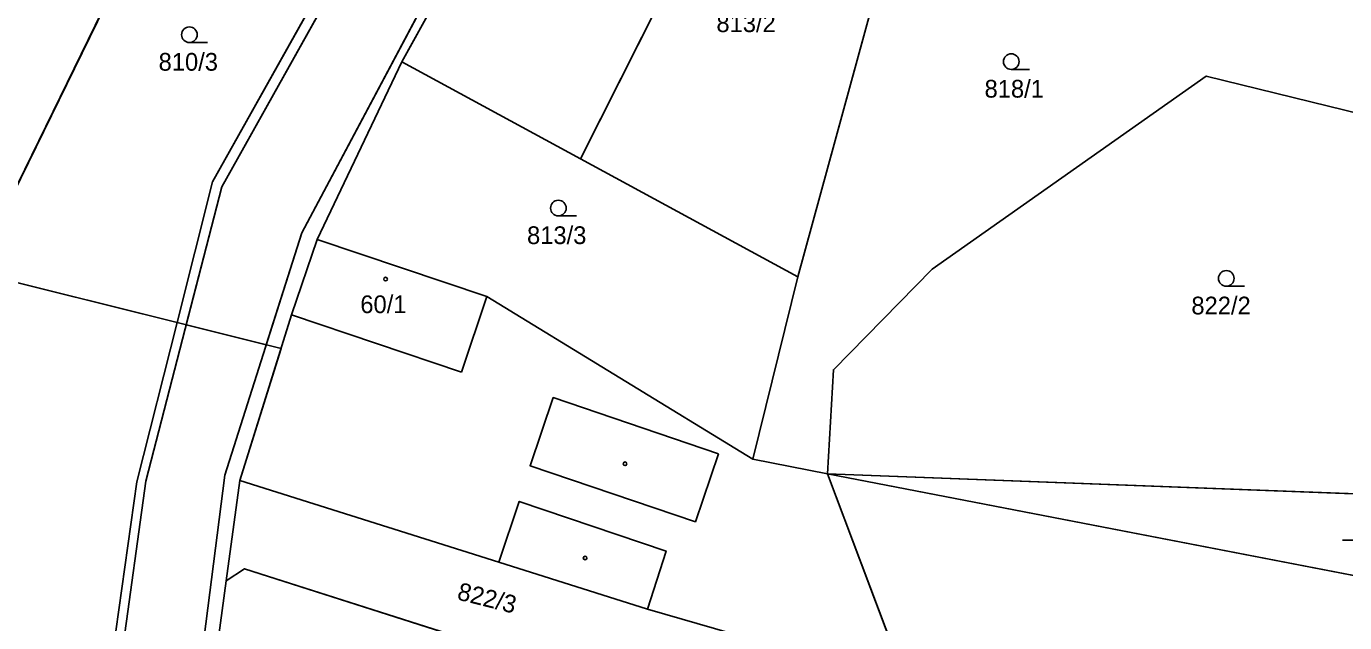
# Model space of a CAD drawing. Extents: x -760642 to -757221, y -1092371 to -1088855.
# Drawn here: x -760193.8 to -760067.5, y -1091898.2 to -1091841.1 of the extents above; entities that cross this region are included whole.
import ezdxf

# ---------------------------------------------------------------- set-up
doc = ezdxf.new("R2010")
doc.units = 0
for name, color, linetype in [('Vrstva 1', 7, 'Continuous'), ('Vrstva 18', 7, 'Continuous'), ('Vrstva 19', 7, 'Continuous'), ('Vrstva 25', 7, 'Continuous'), ('Vrstva 26', 7, 'Continuous'), ('Vrstva 27', 7, 'Continuous'), ('Vrstva 4', 7, 'Continuous')]:
    doc.layers.add(name, color=color, linetype=linetype)

msp = doc.modelspace()

# ---------------------------------------------------------------- linework, layer by layer
at = {"layer": 'Vrstva 1'}
for p, q in [((-760138.64, -1091809.84), (-760157.84, -1091844.49)), ((-760177.46, -1091821.06), (-760198.8, -1091864.64)), ((-760126.1, -1091824.76), (-760140.71, -1091853.78)), ((-760109.99, -1091828.91), (-760119.88, -1091865.09)), ((-760161.33, -1091829.82), (-760175.98, -1091856)), ((-760157.84, -1091844.49), (-760165.97, -1091861.51)), ((-760140.71, -1091853.78), (-760157.84, -1091844.49)), ((-760080.74, -1091845.85), (-760107.02, -1091864.37)), ((-760065.78, -1091849.53), (-760080.74, -1091845.85)), ((-760119.88, -1091865.09), (-760140.71, -1091853.78)), ((-760175.98, -1091856), (-760179.38, -1091869.48)), ((-760165.97, -1091861.51), (-760168.41, -1091868.75)), ((-760149.7, -1091866.99), (-760165.97, -1091861.51)), ((-760107.02, -1091864.37), (-760116.48, -1091874)), ((-760198.8, -1091864.64), (-760179.38, -1091869.48)), ((-760124.19, -1091882.58), (-760119.88, -1091865.09)), ((-760149.7, -1091866.99), (-760124.19, -1091882.58)), ((-760179.38, -1091869.48), (-760183.23, -1091884.75)), ((-760168.41, -1091868.75), (-760173.37, -1091884.62)), ((-760116.48, -1091874), (-760117.05, -1091883.97)), ((-760117.05, -1091883.97), (-760124.19, -1091882.58)), ((-760193.2, -1091955.06), (-760183.23, -1091884.75)), ((-760173.37, -1091884.62), (-760174.68, -1091894.23)), ((-760148.55, -1091892.46), (-760173.37, -1091884.62)), ((-760117.05, -1091883.97), (-760048.2, -1091886.6)), ((-760117.05, -1091883.97), (-760049.92, -1091896.94)), ((-760117.05, -1091883.97), (-760109.33, -1091904.46)), ((-760174.68, -1091894.23), (-760172.91, -1091893.08)), ((-760172.91, -1091893.08), (-760132.4, -1091906.01)), ((-760148.55, -1091892.46), (-760134.28, -1091896.97)), ((-760174.68, -1091894.23), (-760184.11, -1091963.21)), ((-760134.28, -1091896.97), (-760126.21, -1091899.28))]:
    msp.add_line(p, q, dxfattribs=at)
at = {"layer": 'Vrstva 25'}
for p, q in [((-760176.45, -1091842.64), (-760178.2, -1091842.64)), ((-760097.68, -1091845.22), (-760099.43, -1091845.22)), ((-760141.09, -1091859.26), (-760142.84, -1091859.26)), ((-760077.07, -1091866), (-760078.82, -1091866)), ((-760067.68, -1091890.35), (-760065.68, -1091890.35))]:
    msp.add_line(p, q, dxfattribs=at)
for centre, radius in [((-760178.2, -1091841.89), 0.75), ((-760099.43, -1091844.47), 0.75), ((-760142.84, -1091858.51), 0.75), ((-760078.82, -1091865.25), 0.75), ((-760159.4, -1091865.32), 0.175), ((-760136.45, -1091883.02), 0.175), ((-760140.28, -1091892.05), 0.175)]:
    msp.add_circle(centre, radius, dxfattribs=at)
at = {"layer": 'Vrstva 26'}
for points in [[(-760135.985, -1091790.311), (-760137.76, -1091793.61), (-760145.17, -1091803.11), (-760160.45, -1091830.26), (-760175.1, -1091856.48), (-760178.514, -1091869.696), (-760170.83, -1091871.611), (-760167.43, -1091860.87), (-760142.94, -1091814.83), (-760137.24, -1091804.84), (-760123.88, -1091783.23), (-760122.74, -1091783.77), (-760107.48, -1091754.5), (-760107.03, -1091740.65), (-760115.88, -1091718.65)], [(-760120.03, -1091817.79), (-760129.19, -1091810.28), (-760125.89, -1091803.3), (-760117.77, -1091786.12), (-760122.74, -1091783.77), (-760127.23, -1091791.91), (-760138.64, -1091809.84), (-760157.84, -1091844.49), (-760140.71, -1091853.78), (-760126.1, -1091824.76), (-760120.03, -1091817.79)], [(-760126.1, -1091824.76), (-760140.71, -1091853.78), (-760119.88, -1091865.09), (-760109.99, -1091828.91), (-760108.97, -1091826.85), (-760115.54, -1091821.46), (-760120.03, -1091817.79), (-760126.1, -1091824.76)], [(-760198.8, -1091864.64), (-760179.38, -1091869.48), (-760175.98, -1091856), (-760161.33, -1091829.82), (-760177.46, -1091821.06), (-760198.8, -1091864.64)], [(-760078.03, -1091828.77), (-760078.45, -1091829.63), (-760095.2, -1091827.41), (-760100.97, -1091824.37), (-760106.33, -1091821.54), (-760108.97, -1091826.85), (-760109.99, -1091828.91), (-760119.88, -1091865.09), (-760124.19, -1091882.58), (-760117.05, -1091883.97), (-760116.48, -1091874), (-760107.02, -1091864.37), (-760080.74, -1091845.85), (-760065.78, -1091849.53), (-760061.85, -1091843.93), (-760065.57, -1091841.04), (-760066.72, -1091840.14), (-760073.15, -1091831.98), (-760078.03, -1091828.77)], [(-760140.71, -1091853.78), (-760157.84, -1091844.49), (-760165.97, -1091861.51), (-760149.7, -1091866.99), (-760124.19, -1091882.58), (-760119.88, -1091865.09), (-760140.71, -1091853.78)], [(-760044.52, -1091864.46), (-760052.25, -1091861.66), (-760052.61, -1091856.32), (-760065.78, -1091849.53), (-760080.74, -1091845.85), (-760107.02, -1091864.37), (-760116.48, -1091874), (-760117.05, -1091883.97), (-760048.2, -1091886.6), (-760044.52, -1091864.46)], [(-760152.13, -1091874.23), (-760149.7, -1091866.99), (-760165.97, -1091861.51), (-760168.41, -1091868.75), (-760152.13, -1091874.23)], [(-760152.13, -1091874.23), (-760168.41, -1091868.75), (-760173.37, -1091884.62), (-760148.55, -1091892.46), (-760146.59, -1091886.62), (-760132.52, -1091891.39), (-760134.28, -1091896.97), (-760126.21, -1091899.28), (-760120.46, -1091900.93), (-760109.33, -1091904.46), (-760117.05, -1091883.97), (-760124.19, -1091882.58), (-760149.7, -1091866.99), (-760152.13, -1091874.23)], [(-760127.49, -1091882.05), (-760143.33, -1091876.68), (-760145.55, -1091883.2), (-760129.7, -1091888.58), (-760127.49, -1091882.05)], [(-760120.46, -1091900.93), (-760126.21, -1091899.28), (-760134.28, -1091896.97), (-760148.55, -1091892.46), (-760173.37, -1091884.62), (-760174.68, -1091894.23), (-760172.91, -1091893.08), (-760132.4, -1091906.01), (-760130.02, -1091909.89), (-760131.91, -1091921.48), (-760124.01, -1091922.76), (-760120.46, -1091900.93)], [(-760120.46, -1091900.93), (-760124.01, -1091922.76), (-760092.34, -1091917.31), (-760054.13, -1091922.31), (-760049.92, -1091896.94), (-760117.05, -1091883.97), (-760109.33, -1091904.46), (-760120.46, -1091900.93)], [(-760049.92, -1091896.94), (-760048.2, -1091886.6), (-760117.05, -1091883.97), (-760049.92, -1091896.94)], [(-760132.52, -1091891.39), (-760146.59, -1091886.62), (-760148.55, -1091892.46), (-760134.28, -1091896.97), (-760132.52, -1091891.39)]]:
    msp.add_lwpolyline(points, dxfattribs=at)
at = {"layer": 'Vrstva 27'}
for points in [[(-760177.46, -1091821.06), (-760198.8, -1091864.64), (-760179.38, -1091869.48)], [(-760179.38, -1091869.48), (-760169.39, -1091871.97), (-760173.37, -1091884.62), (-760174.68, -1091894.23), (-760172.91, -1091893.08), (-760132.4, -1091906.01), (-760130.02, -1091909.89), (-760131.91, -1091921.48), (-760124.01, -1091922.76), (-760092.34, -1091917.31), (-760054.13, -1091922.31), (-760049.92, -1091896.94), (-760048.2, -1091886.6), (-760044.52, -1091864.46), (-760041.59, -1091865.52), (-760038.5, -1091863.82), (-760037.65, -1091857.41), (-760042.86, -1091854.43), (-760029.81, -1091831.65), (-760032.08, -1091830.3)]]:
    msp.add_lwpolyline(points, dxfattribs=at)
at = {"layer": 'Vrstva 4'}
for p, q in [((-760142.94, -1091814.83), (-760167.43, -1091860.87)), ((-760160.45, -1091830.26), (-760175.1, -1091856.48)), ((-760175.1, -1091856.48), (-760182.39, -1091884.7)), ((-760167.43, -1091860.87), (-760174.79, -1091884.12)), ((-760152.13, -1091874.23), (-760149.7, -1091866.99)), ((-760152.13, -1091874.23), (-760168.41, -1091868.75)), ((-760145.55, -1091883.2), (-760143.33, -1091876.68)), ((-760127.49, -1091882.05), (-760143.33, -1091876.68)), ((-760127.49, -1091882.05), (-760129.7, -1091888.58)), ((-760129.7, -1091888.58), (-760145.55, -1091883.2)), ((-760182.39, -1091884.7), (-760192.75, -1091960.24)), ((-760174.79, -1091884.12), (-760185.15, -1091964.02)), ((-760146.59, -1091886.62), (-760148.55, -1091892.46)), ((-760146.59, -1091886.62), (-760132.52, -1091891.39)), ((-760132.52, -1091891.39), (-760134.28, -1091896.97))]:
    msp.add_line(p, q, dxfattribs=at)

# ---------------------------------------------------------------- texts
at = {"layer": 'Vrstva 18'}
for s, p in [('813/2', (-760127.69, -1091841.64)), ('810/3', (-760181.15, -1091845.34)), ('818/1', (-760101.99, -1091847.92)), ('813/3', (-760145.84, -1091861.96)), ('822/2', (-760082.168, -1091868.7))]:
    msp.add_text(s, height=1.7, dxfattribs=at).set_placement(p)
msp.add_text('822/3', height=1.7, rotation=345.96378, dxfattribs=at).set_placement((-760152.633, -1091896.009))
at = {"layer": 'Vrstva 19'}
msp.add_text('60/1', height=1.7, dxfattribs=at).set_placement((-760161.82, -1091868.58))

doc.saveas('drawing.dxf')
